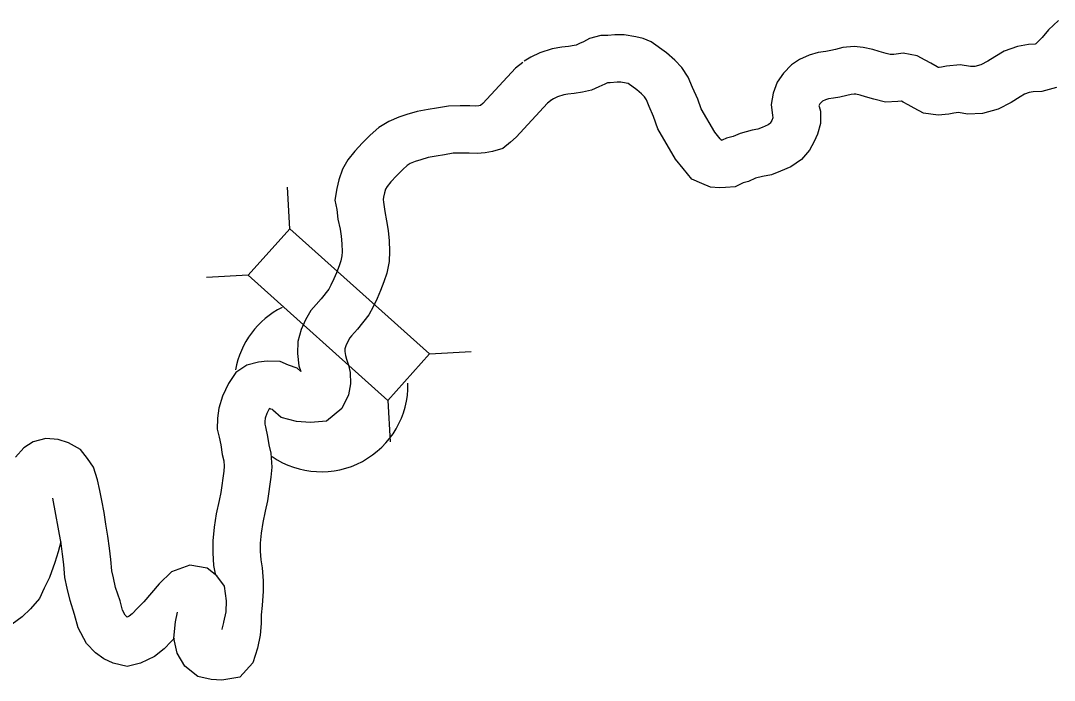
# Model space of a CAD drawing. Extents: x -939622 to -934222, y 1383701 to 1385301.
# Drawn here: x -936487.55 to -936467.91, y 1384936.27 to 1384948.81 of the extents above; entities that cross this region are included whole.
import ezdxf

# ---------------------------------------------------------------- set-up
doc = ezdxf.new("R2010")
doc.units = 0
for name, color, linetype in [('Level 10', 7, 'Continuous'), ('Level 20', 7, 'Continuous'), ('Level 24', 7, 'Continuous')]:
    doc.layers.add(name, color=color, linetype=linetype)

msp = doc.modelspace()

# ---------------------------------------------------------------- linework, layer by layer
at = {"layer": 'Level 10'}
for points in [[(-936467.833, 1384948.806), (-936468.021, 1384948.632), (-936468.145, 1384948.488), (-936468.213, 1384948.413), (-936468.26, 1384948.367), (-936468.273, 1384948.357), (-936468.276, 1384948.356), (-936468.404, 1384948.353), (-936468.612, 1384948.316), (-936468.867, 1384948.229), (-936469.041, 1384948.12), (-936469.175, 1384948.036), (-936469.31, 1384947.967), (-936469.419, 1384947.936), (-936469.505, 1384947.933), (-936469.702, 1384947.966), (-936469.957, 1384947.941), (-936470.056, 1384947.92), (-936470.102, 1384947.915), (-936470.115, 1384947.917), (-936470.139, 1384947.93), (-936470.26, 1384947.999), (-936470.364, 1384948.052), (-936470.517, 1384948.136), (-936470.785, 1384948.185), (-936470.962, 1384948.163), (-936471.028, 1384948.16), (-936471.105, 1384948.18), (-936471.237, 1384948.217), (-936471.361, 1384948.257), (-936471.542, 1384948.297), (-936471.711, 1384948.313), (-936471.93, 1384948.293), (-936472.067, 1384948.256), (-936472.155, 1384948.237), (-936472.249, 1384948.221), (-936472.395, 1384948.199), (-936472.567, 1384948.148), (-936472.751, 1384948.066), (-936472.902, 1384947.965), (-936473.058, 1384947.805), (-936473.177, 1384947.638), (-936473.255, 1384947.425), (-936473.289, 1384947.211), (-936473.267, 1384947.001), (-936473.256, 1384946.965), (-936473.258, 1384946.96), (-936473.28, 1384946.911), (-936473.309, 1384946.857), (-936473.321, 1384946.843), (-936473.349, 1384946.824), (-936473.463, 1384946.777), (-936473.546, 1384946.741), (-936473.65, 1384946.722), (-936473.879, 1384946.662), (-936474.012, 1384946.605), (-936474.14, 1384946.572), (-936474.222, 1384946.531), (-936474.226, 1384946.531), (-936474.232, 1384946.53), (-936474.236, 1384946.532), (-936474.26, 1384946.562), (-936474.363, 1384946.688), (-936474.62, 1384947.131), (-936474.685, 1384947.314), (-936474.782, 1384947.538), (-936474.868, 1384947.733), (-936474.987, 1384947.913), (-936475.119, 1384948.054), (-936475.276, 1384948.197), (-936475.57, 1384948.404), (-936475.723, 1384948.467), (-936475.858, 1384948.5), (-936476.081, 1384948.539), (-936476.259, 1384948.535), (-936476.394, 1384948.525), (-936476.528, 1384948.521), (-936476.74, 1384948.467), (-936476.855, 1384948.401), (-936476.929, 1384948.369), (-936476.991, 1384948.341), (-936477.034, 1384948.331), (-936477.138, 1384948.316), (-936477.269, 1384948.303), (-936477.451, 1384948.273), (-936477.682, 1384948.192), (-936477.858, 1384948.112), (-936477.979, 1384948.033)], [(-936478.008, 1384948.012), (-936478.148, 1384947.905), (-936478.767, 1384947.231), (-936478.809, 1384947.193), (-936478.843, 1384947.187), (-936478.904, 1384947.182), (-936479.015, 1384947.184), (-936479.196, 1384947.185), (-936479.418, 1384947.183), (-936479.649, 1384947.141), (-936479.804, 1384947.116), (-936480.011, 1384947.079), (-936480.21, 1384947.021), (-936480.365, 1384946.97), (-936480.553, 1384946.892), (-936480.741, 1384946.778), (-936480.908, 1384946.63), (-936481.055, 1384946.481), (-936481.196, 1384946.328), (-936481.331, 1384946.162), (-936481.434, 1384945.98), (-936481.505, 1384945.781), (-936481.541, 1384945.616), (-936481.575, 1384945.394), (-936481.542, 1384945.218), (-936481.519, 1384945.034), (-936481.479, 1384944.841), (-936481.459, 1384944.712), (-936481.447, 1384944.564), (-936481.441, 1384944.414), (-936481.442, 1384944.335), (-936481.463, 1384944.242), (-936481.493, 1384944.145), (-936481.545, 1384944.015), (-936481.595, 1384943.897), (-936481.655, 1384943.775), (-936481.693, 1384943.703), (-936481.836, 1384943.519), (-936481.933, 1384943.411), (-936482.032, 1384943.296), (-936482.133, 1384943.117), (-936482.215, 1384942.938), (-936482.28, 1384942.708), (-936482.289, 1384942.479), (-936482.26, 1384942.244), (-936482.226, 1384942.139), (-936482.295, 1384942.198), (-936482.46, 1384942.26), (-936482.619, 1384942.327), (-936482.864, 1384942.332), (-936483.03, 1384942.313), (-936483.25, 1384942.256), (-936483.459, 1384942.117), (-936483.597, 1384941.91), (-936483.712, 1384941.667), (-936483.784, 1384941.439), (-936483.806, 1384941.248), (-936483.81, 1384941.04), (-936483.775, 1384940.889), (-936483.745, 1384940.742), (-936483.717, 1384940.56), (-936483.685, 1384940.436), (-936483.677, 1384940.337), (-936483.689, 1384940.241), (-936483.741, 1384939.836), (-936483.777, 1384939.682), (-936483.831, 1384939.43), (-936483.872, 1384939.177), (-936483.896, 1384938.92), (-936483.897, 1384938.693), (-936483.88, 1384938.448), (-936483.851, 1384938.289), (-936483.85, 1384938.275)], [(-936467.87, 1384947.533), (-936468.147, 1384947.46), (-936468.313, 1384947.455), (-936468.387, 1384947.442), (-936468.477, 1384947.411), (-936468.562, 1384947.357), (-936468.73, 1384947.252), (-936468.98, 1384947.124), (-936469.276, 1384947.042), (-936469.562, 1384947.029), (-936469.734, 1384947.058), (-936469.82, 1384947.05), (-936469.918, 1384947.029), (-936470.118, 1384947.009), (-936470.399, 1384947.048), (-936470.577, 1384947.144), (-936470.688, 1384947.207), (-936470.785, 1384947.257), (-936470.816, 1384947.274), (-936470.886, 1384947.266), (-936471.121, 1384947.254), (-936471.34, 1384947.311), (-936471.498, 1384947.356), (-936471.597, 1384947.388), (-936471.683, 1384947.407), (-936471.712, 1384947.41), (-936471.769, 1384947.404), (-936471.853, 1384947.381), (-936471.985, 1384947.353), (-936472.107, 1384947.332), (-936472.2, 1384947.318), (-936472.255, 1384947.302), (-936472.314, 1384947.276), (-936472.323, 1384947.27), (-936472.366, 1384947.226), (-936472.374, 1384947.215), (-936472.38, 1384947.197), (-936472.382, 1384947.187), (-936472.38, 1384947.175), (-936472.354, 1384947.083), (-936472.354, 1384946.848), (-936472.41, 1384946.65), (-936472.474, 1384946.51), (-936472.564, 1384946.344), (-936472.715, 1384946.167), (-936472.918, 1384946.029), (-936473.113, 1384945.948), (-936473.286, 1384945.874), (-936473.456, 1384945.843), (-936473.585, 1384945.809), (-936473.719, 1384945.751), (-936473.824, 1384945.724), (-936473.973, 1384945.65), (-936474.155, 1384945.633), (-936474.269, 1384945.626), (-936474.443, 1384945.638), (-936474.608, 1384945.712), (-936474.797, 1384945.795), (-936474.96, 1384945.995), (-936475.106, 1384946.175), (-936475.44, 1384946.751), (-936475.523, 1384946.985), (-936475.606, 1384947.177), (-936475.66, 1384947.298), (-936475.697, 1384947.355), (-936475.751, 1384947.413), (-936475.84, 1384947.493), (-936476.005, 1384947.609), (-936476.044, 1384947.619), (-936476.147, 1384947.637), (-936476.215, 1384947.636), (-936476.35, 1384947.626), (-936476.4, 1384947.625), (-936476.449, 1384947.596), (-936476.565, 1384947.545), (-936476.705, 1384947.483), (-936476.871, 1384947.445), (-936477.031, 1384947.423), (-936477.151, 1384947.411), (-936477.226, 1384947.398), (-936477.346, 1384947.356), (-936477.425, 1384947.32), (-936477.487, 1384947.279)], [(-936477.458, 1384947.3), (-936477.537, 1384947.24), (-936478.132, 1384946.592), (-936478.241, 1384946.493), (-936478.388, 1384946.378), (-936478.58, 1384946.32), (-936478.725, 1384946.293), (-936478.874, 1384946.281), (-936479.027, 1384946.284), (-936479.195, 1384946.285), (-936479.333, 1384946.284), (-936479.497, 1384946.254), (-936479.653, 1384946.229), (-936479.805, 1384946.202), (-936479.945, 1384946.161), (-936480.052, 1384946.126), (-936480.144, 1384946.088), (-936480.204, 1384946.051), (-936480.289, 1384945.976), (-936480.405, 1384945.859), (-936480.515, 1384945.74), (-936480.584, 1384945.654), (-936480.613, 1384945.604), (-936480.637, 1384945.535), (-936480.655, 1384945.452), (-936480.662, 1384945.408), (-936480.653, 1384945.356), (-936480.63, 1384945.18), (-936480.594, 1384945.002), (-936480.564, 1384944.819), (-936480.549, 1384944.619), (-936480.54, 1384944.426), (-936480.544, 1384944.229), (-936480.593, 1384944.007), (-936480.645, 1384943.842), (-936480.712, 1384943.674), (-936480.775, 1384943.524), (-936480.852, 1384943.366), (-936480.935, 1384943.212), (-936481.145, 1384942.941), (-936481.259, 1384942.815), (-936481.293, 1384942.775), (-936481.33, 1384942.709), (-936481.368, 1384942.627), (-936481.385, 1384942.566), (-936481.387, 1384942.517), (-936481.377, 1384942.44), (-936481.356, 1384942.374), (-936481.317, 1384942.259), (-936481.285, 1384942.118), (-936481.279, 1384941.901), (-936481.317, 1384941.691), (-936481.442, 1384941.436), (-936481.738, 1384941.195), (-936482.041, 1384941.165), (-936482.304, 1384941.184), (-936482.595, 1384941.265), (-936482.754, 1384941.405), (-936482.762, 1384941.413), (-936482.791, 1384941.424), (-936482.808, 1384941.43), (-936482.822, 1384941.431), (-936482.828, 1384941.43), (-936482.872, 1384941.337), (-936482.9, 1384941.249), (-936482.907, 1384941.187), (-936482.908, 1384941.135), (-936482.896, 1384941.083), (-936482.858, 1384940.901), (-936482.834, 1384940.741), (-936482.794, 1384940.585), (-936482.773, 1384940.317), (-936482.796, 1384940.129), (-936482.854, 1384939.676), (-936482.899, 1384939.485), (-936482.946, 1384939.265), (-936482.978, 1384939.064), (-936482.996, 1384938.875), (-936482.997, 1384938.722), (-936482.986, 1384938.559), (-936482.958, 1384938.406), (-936482.937, 1384938.155), (-936482.936, 1384937.961), (-936482.955, 1384937.688), (-936482.974, 1384937.514), (-936482.98, 1384937.344), (-936482.993, 1384937.125), (-936483.046, 1384936.879), (-936483.138, 1384936.602), (-936483.383, 1384936.324), (-936483.723, 1384936.267), (-936483.928, 1384936.282), (-936484.18, 1384936.34), (-936484.425, 1384936.537), (-936484.573, 1384936.785), (-936484.634, 1384937.068), (-936484.607, 1384937.376), (-936484.566, 1384937.562)], [(-936483.686, 1384937.371), (-936483.644, 1384937.571), (-936483.634, 1384937.781), (-936483.675, 1384938.055), (-936483.818, 1384938.253), (-936484.004, 1384938.396), (-936484.331, 1384938.459), (-936484.68, 1384938.326), (-936484.914, 1384938.103), (-936485.06, 1384937.928), (-936485.205, 1384937.758), (-936485.325, 1384937.637), (-936485.428, 1384937.533), (-936485.484, 1384937.487), (-936485.523, 1384937.469), (-936485.529, 1384937.473), (-936485.558, 1384937.503), (-936485.611, 1384937.601), (-936485.657, 1384937.777), (-936485.741, 1384938.029), (-936485.785, 1384938.212), (-936485.813, 1384938.351), (-936485.832, 1384938.566), (-936485.86, 1384938.78), (-936485.888, 1384939.005), (-936485.93, 1384939.235), (-936485.961, 1384939.456), (-936486.004, 1384939.683), (-936486.04, 1384939.872), (-936486.084, 1384940.08), (-936486.16, 1384940.316), (-936486.275, 1384940.485), (-936486.411, 1384940.653), (-936486.634, 1384940.782), (-936486.831, 1384940.845), (-936487.069, 1384940.866), (-936487.309, 1384940.799), (-936487.483, 1384940.686), (-936487.645, 1384940.508)], [(-936484.623, 1384937.067), (-936484.686, 1384937.003), (-936484.822, 1384936.866), (-936485.001, 1384936.719), (-936485.268, 1384936.595), (-936485.522, 1384936.529), (-936485.787, 1384936.594), (-936485.964, 1384936.677), (-936486.123, 1384936.792), (-936486.292, 1384936.967), (-936486.454, 1384937.267), (-936486.521, 1384937.521), (-936486.607, 1384937.782), (-936486.664, 1384938.018), (-936486.705, 1384938.22), (-936486.727, 1384938.468), (-936486.753, 1384938.667), (-936486.778, 1384938.868), (-936486.937, 1384939.729)], [(-936486.781, 1384938.898), (-936486.833, 1384938.71), (-936486.899, 1384938.507), (-936486.999, 1384938.222), (-936487.098, 1384938.019), (-936487.186, 1384937.821), (-936487.361, 1384937.627), (-936487.516, 1384937.471), (-936487.704, 1384937.333)], [(-936483.716, 1384937.23), (-936483.715, 1384937.238), (-936483.687, 1384937.367)]]:
    msp.add_lwpolyline(points, dxfattribs=at)
at = {"layer": 'Level 20'}
for p, q in [((-936482.431, 1384944.851), (-936482.474, 1384945.642)), ((-936483.224, 1384943.966), (-936484.015, 1384943.923)), ((-936479.777, 1384942.472), (-936478.986, 1384942.516)), ((-936480.57, 1384941.588), (-936480.526, 1384940.797))]:
    msp.add_line(p, q, dxfattribs=at)
msp.add_lwpolyline([(-936483.224, 1384943.966), (-936480.57, 1384941.588), (-936479.777, 1384942.472), (-936482.431, 1384944.851)], close=True, dxfattribs=at)
at = {"layer": 'Level 24'}
for start, end in [(116.6634, 169.9921), (235.6197, 1.1059)]:
    msp.add_arc((-936481.838, 1384941.881), 1.65, start, end, dxfattribs=at)

doc.saveas('drawing.dxf')
